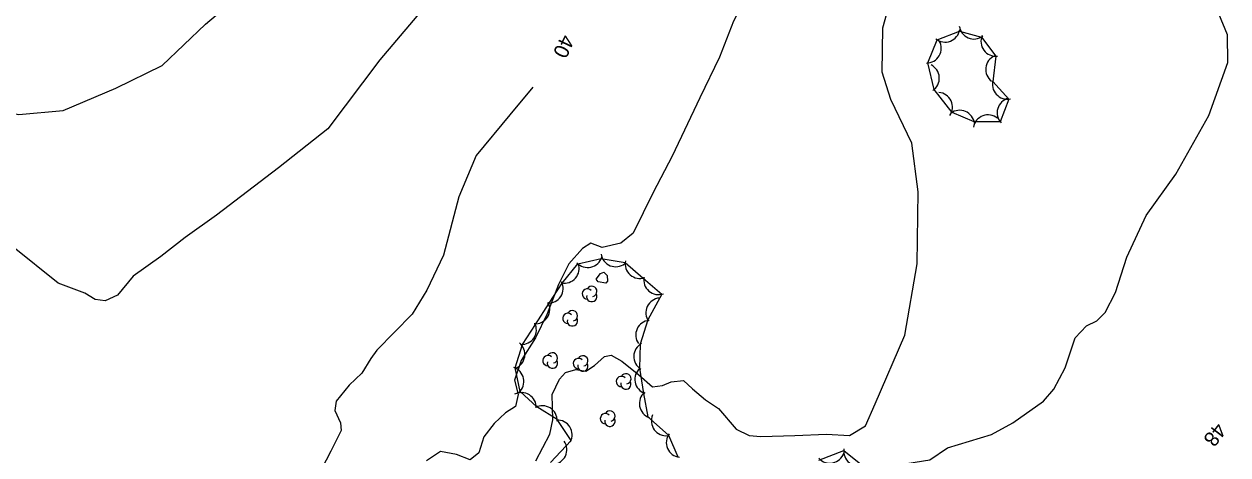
# Model space of a CAD drawing. Extents: x 646142 to 649934, y 5874075 to 5876351.
# Drawn here: x 647384.4 to 647628.7, y 5875652.8 to 5875740.3 of the extents above; entities that cross this region are included whole.
import ezdxf

# ---------------------------------------------------------------- set-up
doc = ezdxf.new("R2010")
doc.units = 0
for name, color, linetype in [('Niveau 1', 7, 'Continuous'), ('Niveau 2', 7, 'Continuous'), ('Niveau 44', 7, 'Continuous')]:
    doc.layers.add(name, color=color, linetype=linetype)

msp = doc.modelspace()

# ---------------------------------------------------------------- linework, layer by layer
at = {"layer": 'Niveau 1'}
for points in [[(647487.66, 5875727.46), (647482.98, 5875721.82), (647476.13, 5875713.57), (647472.6, 5875705.22), (647469.52, 5875693.36), (647466.1, 5875686.28), (647463.14, 5875681.41), (647455.98, 5875674.11)], [(647455.98, 5875674.11), (647454.72, 5875672.38), (647452.95, 5875669.46), (647450.33, 5875666.97), (647447.74, 5875663.73), (647447.41, 5875661.82), (647448.56, 5875659.37), (647448.71, 5875657.78), (647446.61, 5875653.63)], [(647446.61, 5875653.63), (647443.73, 5875647.97), (647438.74, 5875635.94), (647435.93, 5875626.07), (647431.86, 5875618.7), (647423.45, 5875606.66), (647420.25, 5875596.19), (647418.79, 5875592.39), (647414.96, 5875584.87), (647413.28, 5875583.33)]]:
    msp.add_lwpolyline(points, dxfattribs=at)
at = {"layer": 'Niveau 2'}
for points in [[(647505.77, 5875817.57), (647506.23, 5875814.52), (647506.34, 5875801.45), (647502.58, 5875792.93), (647493.58, 5875781.92), (647488.94, 5875776.64), (647478.82, 5875764.15), (647470.09, 5875749.05), (647456.54, 5875733.01), (647446, 5875718.99), (647436.02, 5875711.1), (647423.4, 5875701.46), (647417.03, 5875696.97)], [(647355.69, 5875728.72), (647360.58, 5875729.11), (647367.66, 5875728.34), (647373.68, 5875725.39), (647379.33, 5875722.75), (647383.31, 5875721.9), (647392.3, 5875722.7), (647402.98, 5875727.23), (647412.38, 5875731.86), (647421.2, 5875740.22), (647434.96, 5875751.95), (647440.15, 5875757.53), (647448.57, 5875764.13), (647455.88, 5875769.12), (647469.99, 5875785.6), (647476.18, 5875796.34), (647482.47, 5875807.2)], [(647541.34, 5875777.6), (647542.34, 5875774.33), (647542.29, 5875771.24), (647540.86, 5875764.81), (647538.47, 5875761.15), (647535.05, 5875754.06), (647528.34, 5875740.83), (647525.5, 5875733.58), (647521.51, 5875725.3), (647515.93, 5875713.44), (647512.08, 5875706.09), (647507.98, 5875697.86), (647505.49, 5875695.84), (647501.71, 5875694.94)], [(647603.84, 5875681.75), (647605.94, 5875685.82), (647608.21, 5875692.98), (647612.17, 5875701.44), (647618.18, 5875709.78), (647624.88, 5875721.71), (647628.74, 5875732.44), (647628.66, 5875738.11), (647626.89, 5875742.36), (647623.88, 5875745.47), (647620.28, 5875751.18), (647616.13, 5875753.66)], [(647551.92, 5875656.78), (647555.14, 5875658.71), (647557.1, 5875663.22), (647563.15, 5875677.15), (647565.63, 5875691.61), (647565.83, 5875706.2), (647564.55, 5875716.08), (647560.3, 5875724.98), (647558.52, 5875730.49), (647558.68, 5875739.5), (647560.96, 5875747.82)], [(647396.68, 5875685.68), (647391.27, 5875687.7), (647381.97, 5875695.11), (647375.62, 5875699.16), (647368.08, 5875702.45), (647361.77, 5875703.81), (647356.12, 5875705.87), (647352.52, 5875707.56)], [(647417.03, 5875696.97), (647412.14, 5875693.1), (647406.47, 5875689.14), (647403.3, 5875685.27), (647400.78, 5875684.1), (647398.75, 5875684.4), (647396.68, 5875685.68)], [(647501.71, 5875694.94), (647499.41, 5875695.79), (647497.69, 5875694.7), (647494.91, 5875691.62), (647492.87, 5875687.42), (647490.53, 5875681.49), (647488.16, 5875676.57), (647485.24, 5875672), (647483.92, 5875667.99), (647484.65, 5875665.1), (647484.09, 5875662.65), (647482.11, 5875661.37), (647479.81, 5875659.19), (647477.68, 5875656.53), (647476.69, 5875653.24), (647474.89, 5875651.86), (647472.16, 5875652.94), (647468.92, 5875653.52), (647466.03, 5875651.63)], [(647502.72, 5875689.26), (647502.81, 5875688.1), (647502.42, 5875687.67), (647500.86, 5875687.93), (647500.52, 5875688.5), (647501.35, 5875689.63), (647502.06, 5875689.91), (647502.72, 5875689.26)], [(647593.41, 5875666.21), (647595.72, 5875670.54), (647597.75, 5875676.59), (647600.01, 5875679.03), (647602.13, 5875680.04), (647603.84, 5875681.75)], [(647488.22, 5875651.67), (647491.05, 5875657.08), (647491.69, 5875659.93), (647491.53, 5875665.09), (647493.05, 5875668.2), (647494.28, 5875669.58), (647496.39, 5875670.14), (647498.41, 5875669.83), (647500.17, 5875670.98), (647502.15, 5875672.83), (647503.55, 5875673.09), (647505.72, 5875671.83), (647509.17, 5875669.06), (647511.95, 5875666.67), (647513.97, 5875666.93), (647515.72, 5875667.68), (647518.19, 5875667.94), (647520.06, 5875666.25), (647522.66, 5875664.02), (647525.33, 5875662.24), (647528.91, 5875658.06), (647531.53, 5875656.8), (647533.94, 5875656.59), (647540.79, 5875656.78), (647547.24, 5875657.04), (647551.92, 5875656.78)], [(647560.55, 5875650.65), (647568.2, 5875651.83), (647571.83, 5875654.25), (647580.75, 5875656.98), (647585.06, 5875659.35), (647591.32, 5875663.73), (647593.41, 5875666.21)]]:
    msp.add_lwpolyline(points, dxfattribs=at)
at = {"layer": 'Niveau 44'}
for points in [[(647567.85, 5875732.37), (647569.69, 5875737.1), (647574.22, 5875738.84), (647578.72, 5875737.64), (647581.62, 5875733.75), (647581, 5875728.64), (647584.27, 5875725.06), (647582.52, 5875720.43), (647577.22, 5875720.46), (647572.75, 5875722.35), (647569.07, 5875726.98), (647567.85, 5875732.37)], [(647491.25, 5875651.29), (647495.39, 5875655.79), (647492.56, 5875660.02), (647488.45, 5875662.61), (647485.03, 5875665.74), (647484.04, 5875670.5), (647485.51, 5875675.24), (647488.15, 5875679.32), (647490.95, 5875683.63), (647493.59, 5875687.71), (647496.79, 5875691.61), (647501.52, 5875692.7), (647506.37, 5875691.9), (647510.04, 5875688.72), (647513.83, 5875685.45), (647510.98, 5875680.22), (647509.43, 5875675.3), (647509.29, 5875670.45), (647510.07, 5875665.32), (647510.98, 5875660.55), (647515.14, 5875656.88), (647517.07, 5875652.43)], [(647545.71, 5875651.76), (647550.75, 5875653.73)], [(647550.75, 5875653.73), (647554.56, 5875650.72)]]:
    msp.add_lwpolyline(points, dxfattribs=at)
for centre, radius, start, end in [((647571.32, 5875739.61), 3, 231.0261, 351.004), ((647577.19, 5875740.23), 3, 186.8322, 306.8102), ((647567.53, 5875735.35), 3, 270.0855, 30.0634), ((647581.59, 5875736.75), 3, 156.7363, 276.7143), ((647582.56, 5875731.05), 3, 112.9533, 232.9312), ((647567.15, 5875729.28), 3, 303.8228, 63.8007), ((647583.93, 5875728.04), 3, 162.4251, 282.403), ((647569.82, 5875723.4), 3, 325.332, 85.31), ((647584.89, 5875722.28), 3, 104.023, 224.0009), ((647574.3, 5875719.78), 3, 7.046, 127.024), ((647580.04, 5875718.84), 3, 50.7742, 170.7522), ((647494.04, 5875690.7), 3, 258.5367, 18.5146), ((647498.76, 5875693.87), 3, 222.9863, 342.9643), ((647504.45, 5875694.02), 3, 188.1816, 308.1596), ((647509.36, 5875691.65), 3, 169.1573, 289.1352), ((647490.79, 5875686.63), 3, 267.0679, 27.0459), ((647499.6, 5875686.03), 1.05, 282.2692, 149.7263), ((647513.14, 5875688.37), 3, 169.1573, 289.1352), ((647498.7, 5875685.5), 1.05, 44.1154, 269.804), ((647499.6, 5875684.98), 1.05, 166.9369, 29.6212), ((647513.59, 5875681.69), 3, 95.3472, 215.3252), ((647488.07, 5875682.43), 3, 267.0679, 27.0459), ((647495.66, 5875681.09), 1.05, 282.2692, 149.7263), ((647485.35, 5875678.24), 3, 267.0679, 27.0459), ((647494.76, 5875680.56), 1.05, 44.1154, 269.804), ((647495.66, 5875680.04), 1.05, 166.9369, 29.6212), ((647511.51, 5875677.15), 3, 95.3472, 215.3252), ((647483.01, 5875673.22), 3, 291.2004, 51.1783), ((647511.12, 5875672.82), 3, 118.3894, 238.3674), ((647490.7, 5875671.99), 1.05, 44.1154, 269.804), ((647491.6, 5875671.47), 1.05, 166.9369, 29.6212), ((647491.6, 5875672.52), 1.05, 282.2692, 149.7263), ((647496.88, 5875671.38), 1.05, 44.1154, 269.804), ((647497.78, 5875671.91), 1.05, 282.2692, 149.7263), ((647482.81, 5875667.76), 3, 311.7361, 71.714), ((647497.78, 5875670.86), 1.05, 166.9369, 29.6212), ((647511.33, 5875668.18), 3, 130.7841, 250.762), ((647505.61, 5875667.74), 1.05, 44.1154, 269.804), ((647506.51, 5875667.22), 1.05, 166.9369, 29.6212), ((647506.51, 5875668.27), 1.05, 282.2692, 149.7263), ((647485.33, 5875662.48), 3, 357.8598, 117.8378), ((647512.26, 5875663.27), 3, 130.7841, 250.762), ((647489.56, 5875659.82), 3, 357.8598, 117.8378), ((647492.6, 5875656.91), 3, 332.16, 92.1379), ((647502.38, 5875660.18), 1.05, 44.1154, 269.804), ((647503.28, 5875659.66), 1.05, 166.9369, 29.6212), ((647503.28, 5875660.71), 1.05, 282.2692, 149.7263), ((647514.7, 5875659.74), 3, 156.4394, 276.4174), ((647491.54, 5875653.91), 3, 274.393, 34.371), ((647517.72, 5875655.36), 3, 143.4675, 263.4455), ((647547.92, 5875654.17), 3, 221.6797, 341.6576), ((647553.75, 5875653.61), 3, 171.6522, 291.6302)]:
    msp.add_arc(centre, radius, start, end, dxfattribs=at)

# ---------------------------------------------------------------- texts
at = {"layer": 'Niveau 1'}
msp.add_text('40', height=3, rotation=244.9085, dxfattribs=at).set_placement((647493.54, 5875738.37))
at = {"layer": 'Niveau 2'}
msp.add_text('48', height=3, rotation=232.3453, dxfattribs=at).set_placement((647626.32, 5875659.61))

doc.saveas('drawing.dxf')
